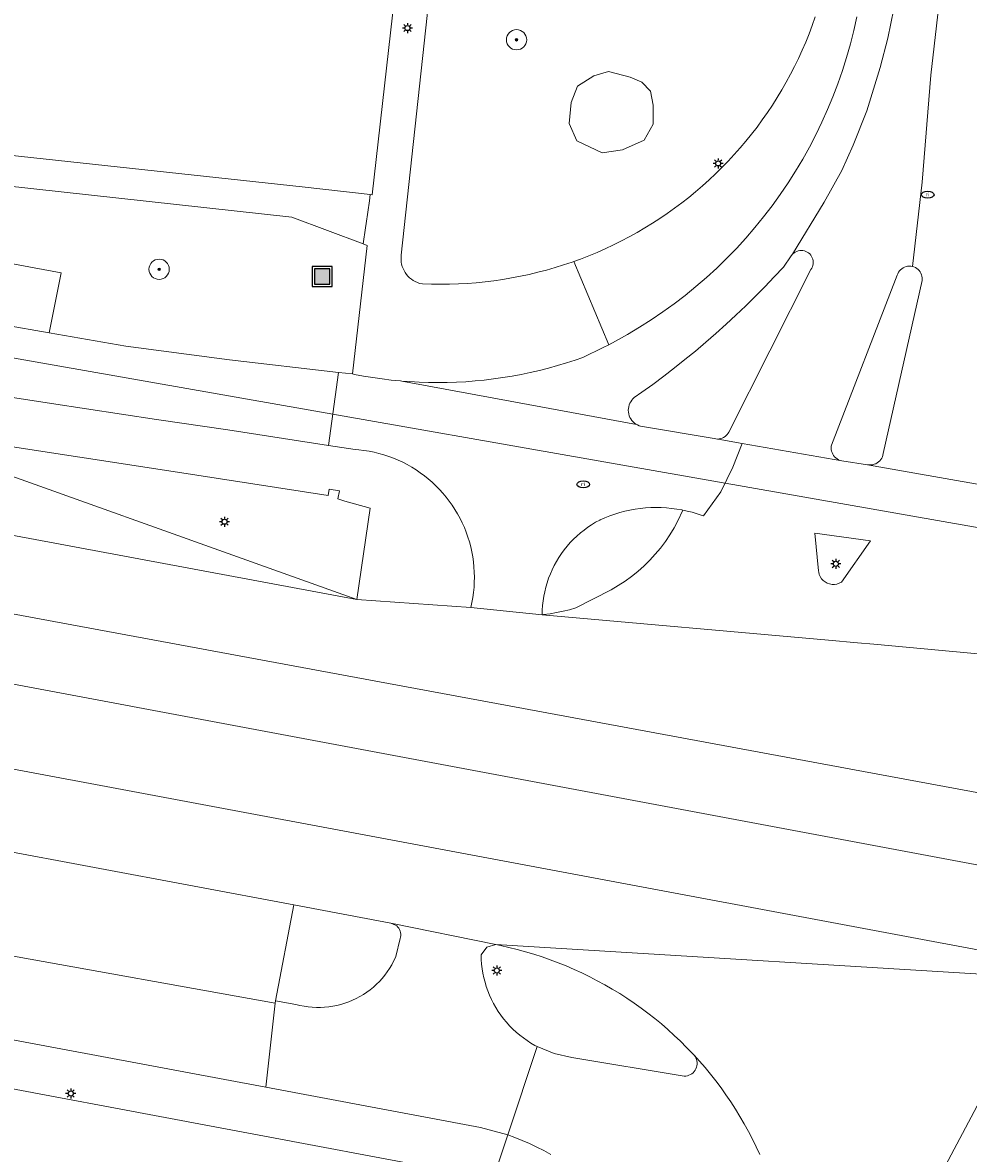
# Model space of a CAD drawing. Header units: metres. Extents: x 152610 to 160096, y 456114 to 462495.
# Tile 393 of 656: x 157683 to 157721, y 460400 to 460445. Entities that reach past the tile are written whole.
import ezdxf
from ezdxf.enums import TextEntityAlignment as Align

# ---------------------------------------------------------------- set-up
doc = ezdxf.new("R2010")
doc.units = ezdxf.units.M
doc.header["$LTSCALE"] = 0.5
doc.layers.get('0').update_dxf_attribs({"linetype": 'CONTINUOUS'})
for name, color, linetype, lineweight in [('B-PV-GR-BEPLANTING_CULTUUR_ROOS-GV', 251, 'CONTINUOUS', 18), ('B-PV-GR-BOOM-S', 251, 'CONTINUOUS', 25), ('B-PV-IE-MEUBILAIR-S', 251, 'CONTINUOUS', 25), ('B-PV-IE-MEUBILAIR_WEGMEUBILAIR_AFVALBAK-S', 251, 'CONTINUOUS', 25), ('B-PV-KW-KUNSTWERK_DUIKER-G', 251, 'CONTINUOUS', 18), ('B-PV-OG-TERREIN_BEGROEID-GV', 251, 'CONTINUOUS', 18), ('B-PV-VH-GESLOTENVERHARDING_ASFALT-GV', 251, 'CONTINUOUS', 18), ('B-PV-VH-OPENVERHARDING_BETONSTRAATSTEEN-GV', 251, 'CONTINUOUS', 18), ('B-PV-VH-OPENVERHARDING_TEGEL-GV', 251, 'CONTINUOUS', 18)]:
    doc.layers.add(name, color=color, linetype=linetype, lineweight=lineweight)
doc.styles.add('NLCS-ISO', font='NLCS-ISO.ttf')

# ---------------------------------------------------------------- blocks, each defined once
blk = doc.blocks.new('SIE-WEG_AFVALBAK-SO')
h = blk.add_hatch(color=256)
h.dxf.hatch_style = 1
h.paths.add_polyline_path([(-1.5, -1.5), (1.5, -1.5), (1.5, 1.5), (-1.5, 1.5)])
for points in [[(-2, -2), (2, -2), (2, 2), (-2, 2)], [(-1.5, -1.5), (1.5, -1.5), (1.5, 1.5), (-1.5, 1.5)]]:
    blk.add_lwpolyline(points, close=True)
blk = doc.blocks.new('SIE-MEUBILAIR_PAAL_LICHTMAST-SO')
for points in [[(-0.62, 0), (-1, 0)], [(-0.71, 0.71), (-0.44, 0.44)], [(0, 1), (0, 0.62)], [(0.44, 0.44), (0.71, 0.71)], [(1, 0), (0.62, 0)], [(-0.71, -0.71), (-0.44, -0.44)], [(0, -0.62), (0, -1)], [(0.44, -0.44), (0.71, -0.71)]]:
    blk.add_lwpolyline(points)
blk.add_circle((0, 0), 0.5)
blk = doc.blocks.new('SIE-MEUBILAIR_PUT_RIOOLPUT-SO')
blk.add_ellipse((0, 0), major_axis=(1.25, 0), ratio=0.54)
at = {"style": 'NLCS-ISO'}
blk.add_text('ri', height=0.75, dxfattribs=at).set_placement((-0.04, 0.07), align=Align.MIDDLE_CENTER)
blk = doc.blocks.new('SGR-BOOM_GBKN-SO')
at = {"linetype": 'ByBlock', "lineweight": 18}
h = blk.add_hatch(color=0, dxfattribs=at)
h.dxf.hatch_style = 1
edge = h.paths.add_edge_path()
edge.add_arc((0, 0), 0.25, 0, 360)
at = {"color": 0, "linetype": 'ByBlock', "lineweight": 18}
for radius in [2, 0.25]:
    blk.add_circle((0, 0), radius, dxfattribs=at)
at = {"color": 0, "linetype": 'ByBlock', "lineweight": 18, "style": 'NLCS-ISO'}
blk.add_attdef('SOORT', (2.5, 0), '', height=1.5, dxfattribs=at)

msp = doc.modelspace()

# ---------------------------------------------------------------- linework, layer by layer
at = {"layer": 'B-PV-GR-BEPLANTING_CULTUUR_ROOS-GV', "flags": 128}
msp.add_lwpolyline([(157707.249, 460442.998), (157706.393, 460443.219), (157705.813, 460443.053), (157705.177, 460442.639), (157704.928, 460442.003), (157704.845, 460441.174), (157705.149, 460440.483), (157706.144, 460440.014), (157706.945, 460440.124), (157707.802, 460440.511), (157708.161, 460441.147), (157708.161, 460441.893), (157708.051, 460442.445), (157707.719, 460442.804)], close=True, dxfattribs=at)
at = {"layer": 'B-PV-KW-KUNSTWERK_DUIKER-G', "flags": 128}
msp.add_lwpolyline([(157500, 460466.325), (157517.572, 460463.086), (157549.492, 460454.048), (157629.251, 460439.622), (157664.629, 460435.103), (157735.651, 460422.609), (157789.105, 460412.201), (157814.109, 460406.353), (157821.823, 460407.151), (157892.385, 460434.752)], dxfattribs=at)
at = {"layer": 'B-PV-OG-TERREIN_BEGROEID-GV', "flags": 128}
for points in [[(157689.885, 460457.803), (157684.211, 460458.362), (157682.314, 460442.333), (157682.218, 460441.52), (157650.093, 460444.876), (157649.977, 460443.795), (157650.149, 460443.489), (157650.53, 460443.395), (157694.287, 460438.66), (157696.979, 460438.358), (157697.061, 460438.349), (157699.15, 460456.883), (157695.184, 460457.28)], [(157707.249, 460442.998), (157707.719, 460442.804), (157708.051, 460442.445), (157708.161, 460441.893), (157708.161, 460441.147), (157707.802, 460440.511), (157706.945, 460440.124), (157706.144, 460440.014), (157705.149, 460440.483), (157704.845, 460441.174), (157704.928, 460442.003), (157705.177, 460442.639), (157705.813, 460443.053), (157706.393, 460443.219)], [(157681.97, 460428.509), (157678.155, 460429.094), (157678.09, 460428.911), (157696.45, 460422.35), (157696.979, 460425.962), (157695.976, 460426.239), (157695.705, 460426.33), (157695.763, 460426.639), (157695.36, 460426.71), (157695.317, 460426.46), (157689.02, 460427.434)], [(157703.775, 460421.742), (157703.828, 460421.749), (157704.088, 460421.785), (157704.346, 460421.83), (157704.603, 460421.883), (157704.859, 460421.943), (157705.112, 460422.011), (157706.508, 460422.734), (157706.785, 460422.896), (157707.053, 460423.071), (157707.312, 460423.259), (157707.562, 460423.46), (157707.801, 460423.673), (157708.029, 460423.898), (157708.246, 460424.134), (157708.451, 460424.38), (157708.643, 460424.636), (157708.822, 460424.902), (157708.987, 460425.176), (157709.139, 460425.458), (157709.34, 460425.88), (157709.301, 460425.888), (157709.097, 460425.923), (157708.891, 460425.95), (157708.685, 460425.969), (157708.479, 460425.981), (157708.272, 460425.984), (157708.065, 460425.979), (157707.858, 460425.966), (157707.652, 460425.945), (157707.447, 460425.916), (157707.243, 460425.88), (157707.041, 460425.835), (157706.841, 460425.783), (157706.642, 460425.723), (157706.447, 460425.656), (157706.254, 460425.58), (157706.064, 460425.498), (157706.048, 460425.49), (157705.887, 460425.401), (157705.73, 460425.305), (157705.577, 460425.202), (157705.429, 460425.093), (157705.285, 460424.977), (157705.147, 460424.856), (157705.014, 460424.728), (157704.887, 460424.595), (157704.765, 460424.456), (157704.65, 460424.312), (157704.541, 460424.164), (157704.439, 460424.01), (157704.343, 460423.853), (157704.255, 460423.691), (157704.173, 460423.526), (157704.099, 460423.358), (157704.032, 460423.186), (157703.973, 460423.012), (157703.921, 460422.835), (157703.877, 460422.656), (157703.841, 460422.475), (157703.812, 460422.293), (157703.792, 460422.11), (157703.78, 460421.926)], [(157693.959, 460410.275), (157674.256, 460413.964), (157673.595, 460410.661), (157677.339, 460409.501), (157682.518, 460408.312), (157693.223, 460406.387), (157693.241, 460406.481)], [(157671.605, 460400.308), (157671.942, 460401.829), (157697.247, 460397.144), (157696.902, 460395.557), (157682.176, 460398.44), (157681.968, 460397.413), (157682.204, 460397.37), (157704.748, 460393.579), (157704.994, 460393.538), (157705.576, 460397), (157705.373, 460397.274), (157701.765, 460399.201), (157701.075, 460399.57), (157680.594, 460403.422), (157677.906, 460403.978), (157675.43, 460404.655), (157662.246, 460408.644), (157661.381, 460402.069), (157671.583, 460400.192)], [(157702.131, 460408.66), (157701.945, 460408.698), (157701.584, 460408.595), (157701.365, 460408.29), (157701.37, 460408.109), (157701.384, 460407.927), (157701.405, 460407.747), (157701.435, 460407.568), (157701.472, 460407.39), (157701.517, 460407.214), (157701.569, 460407.04), (157701.63, 460406.869), (157701.697, 460406.701), (157701.773, 460406.535), (157701.855, 460406.373), (157701.944, 460406.215), (157702.041, 460406.061), (157702.143, 460405.912), (157702.253, 460405.767), (157702.369, 460405.627), (157702.49, 460405.492), (157702.618, 460405.363), (157702.751, 460405.239), (157702.889, 460405.122), (157703.033, 460405.01), (157703.181, 460404.906), (157703.334, 460404.807), (157703.491, 460404.716), (157703.582, 460404.667), (157704.244, 460404.393), (157704.943, 460404.237), (157709.389, 460403.494), (157709.453, 460403.499), (157709.515, 460403.511), (157709.576, 460403.531), (157709.634, 460403.558), (157709.688, 460403.593), (157709.737, 460403.634), (157709.78, 460403.681), (157709.818, 460403.733), (157709.848, 460403.789), (157709.872, 460403.848), (157709.887, 460403.91), (157709.895, 460403.973), (157709.895, 460404.037), (157709.887, 460404.101), (157709.871, 460404.163), (157709.848, 460404.222), (157709.817, 460404.278), (157709.78, 460404.33), (157709.736, 460404.377), (157709.719, 460404.392), (157709.484, 460404.637), (157709.242, 460404.877), (157708.996, 460405.111), (157708.744, 460405.34), (157708.486, 460405.562), (157708.224, 460405.778), (157707.956, 460405.988), (157707.684, 460406.192), (157707.407, 460406.389), (157707.125, 460406.58), (157706.839, 460406.763), (157706.548, 460406.94), (157706.254, 460407.111), (157705.955, 460407.274), (157705.653, 460407.43), (157705.348, 460407.579), (157705.038, 460407.721), (157704.726, 460407.856), (157704.411, 460407.983), (157704.092, 460408.102), (157703.771, 460408.214), (157703.448, 460408.319), (157703.122, 460408.416), (157702.793, 460408.505), (157702.463, 460408.587)]]:
    msp.add_lwpolyline(points, close=True, dxfattribs=at)
for points in [[(157699.537, 460448.254), (157698.207, 460435.968), (157698.206, 460435.96), (157698.198, 460435.87), (157698.198, 460435.78), (157698.206, 460435.691), (157698.222, 460435.602), (157698.246, 460435.516), (157698.277, 460435.432), (157698.316, 460435.351), (157698.362, 460435.274), (157698.414, 460435.201), (157698.473, 460435.133), (157698.538, 460435.071), (157698.607, 460435.014), (157698.682, 460434.964), (157698.761, 460434.921), (157698.843, 460434.885), (157698.925, 460434.841), (157699.053, 460434.834), (157699.406, 460434.821), (157699.759, 460434.816), (157700.112, 460434.819), (157700.465, 460434.83), (157700.818, 460434.848), (157701.17, 460434.875), (157701.522, 460434.91), (157701.872, 460434.953), (157702.222, 460435.003), (157702.57, 460435.062), (157702.917, 460435.128), (157703.262, 460435.203), (157703.606, 460435.285), (157703.947, 460435.375), (157704.286, 460435.472), (157704.624, 460435.577), (157704.958, 460435.69), (157705.026, 460435.715), (157705.29, 460435.811), (157705.619, 460435.938), (157705.946, 460436.074), (157706.269, 460436.216), (157706.588, 460436.366), (157706.905, 460436.523), (157707.217, 460436.688), (157707.526, 460436.859), (157707.831, 460437.037), (157708.132, 460437.222), (157708.428, 460437.414), (157708.72, 460437.613), (157709.008, 460437.818), (157709.291, 460438.029), (157709.568, 460438.247), (157709.841, 460438.472), (157710.109, 460438.702), (157710.372, 460438.938), (157710.629, 460439.18), (157710.88, 460439.428), (157711.126, 460439.682), (157711.366, 460439.941), (157711.6, 460440.205), (157711.828, 460440.475), (157712.05, 460440.75), (157712.266, 460441.029), (157712.475, 460441.314), (157712.677, 460441.603), (157712.874, 460441.897), (157713.063, 460442.195), (157713.245, 460442.497), (157713.421, 460442.803), (157713.59, 460443.114), (157713.751, 460443.428), (157713.906, 460443.745), (157714.053, 460444.066), (157714.193, 460444.39), (157714.326, 460444.718), (157714.451, 460445.048), (157714.569, 460445.381)], [(157666.708, 460438.608), (157684.766, 460435.262), (157684.289, 460432.891), (157687.317, 460432.366), (157691.42, 460431.823), (157695.728, 460431.328), (157696.277, 460431.265), (157696.862, 460436.346), (157696.703, 460436.405), (157693.878, 460437.462), (157652.728, 460441.991)]]:
    msp.add_lwpolyline(points, dxfattribs=at)
at = {"layer": 'B-PV-VH-GESLOTENVERHARDING_ASFALT-GV', "flags": 128}
for points in [[(157717.677, 460445.705), (157717.44, 460444.539), (157717.137, 460443.378), (157716.599, 460441.671), (157716.064, 460440.31), (157715.623, 460439.316), (157714.916, 460438.06), (157713.671, 460435.999), (157713.682, 460436.01), (157713.728, 460436.051), (157713.78, 460436.085), (157713.835, 460436.112), (157713.893, 460436.132), (157713.953, 460436.144), (157714.014, 460436.148), (157714.076, 460436.145), (157714.136, 460436.133), (157714.195, 460436.114), (157714.25, 460436.087), (157714.301, 460436.053), (157714.348, 460436.013), (157714.389, 460435.967), (157714.424, 460435.916), (157714.451, 460435.861), (157714.472, 460435.803), (157714.485, 460435.743), (157714.49, 460435.682), (157714.486, 460435.62), (157714.475, 460435.56), (157714.457, 460435.501), (157714.43, 460435.446), (157714.397, 460435.394), (157711.149, 460428.961), (157711.129, 460428.927), (157711.092, 460428.875), (157711.049, 460428.829), (157711.001, 460428.788), (157710.947, 460428.754), (157710.89, 460428.727), (157710.83, 460428.707), (157710.768, 460428.695), (157710.736, 460428.693), (157711.673, 460428.511), (157715.611, 460427.828), (157715.548, 460427.846), (157715.489, 460427.872), (157715.432, 460427.904), (157715.38, 460427.944), (157715.334, 460427.989), (157715.293, 460428.04), (157715.259, 460428.095), (157715.232, 460428.154), (157715.212, 460428.216), (157715.2, 460428.28), (157715.196, 460428.345), (157715.2, 460428.41), (157715.206, 460428.448), (157717.808, 460435.17), (157717.83, 460435.23), (157717.859, 460435.286), (157717.895, 460435.338), (157717.938, 460435.385), (157717.986, 460435.427), (157718.038, 460435.462), (157718.095, 460435.49), (157718.155, 460435.511), (157718.217, 460435.525), (157718.281, 460435.53), (157718.344, 460435.527), (157718.407, 460435.517), (157718.788, 460438.854), (157719.131, 460443.087), (157720.071, 460451.244)], [(157720.071, 460451.244), (157719.131, 460443.087), (157718.788, 460438.854), (157718.407, 460435.517), (157718.467, 460435.498), (157718.525, 460435.472), (157718.58, 460435.439), (157718.629, 460435.4), (157718.674, 460435.354), (157718.712, 460435.304), (157718.743, 460435.249), (157718.768, 460435.19), (157718.785, 460435.129), (157718.794, 460435.066), (157718.795, 460435.003), (157718.791, 460434.96), (157717.257, 460428.117), (157717.244, 460428.054), (157717.223, 460427.992), (157717.194, 460427.934), (157717.159, 460427.879), (157717.117, 460427.83), (157717.07, 460427.786), (157717.017, 460427.748), (157716.96, 460427.717), (157716.9, 460427.693), (157716.837, 460427.676), (157716.627, 460427.678), (157722.772, 460426.585)], [(157559.603, 460434.198), (157622.617, 460422.519), (157626.083, 460421.761), (157629.437, 460420.87), (157675.36, 460406.678), (157679.884, 460405.494), (157692.853, 460403.062), (157693.223, 460406.387), (157682.518, 460408.312), (157677.339, 460409.501), (157673.595, 460410.661), (157663.14, 460413.901), (157641.123, 460420.723), (157629.425, 460424.348), (157627.348, 460424.853), (157626.917, 460424.958), (157625.627, 460425.273), (157606.054, 460428.929), (157561.251, 460437.298)], [(157656.375, 460426.684), (157724.863, 460413.985), (157725.158, 460416.081), (157725.332, 460417.313), (157725.679, 460419.769), (157716.881, 460420.575), (157716.234, 460420.634), (157715.086, 460420.739), (157703.775, 460421.742), (157700.955, 460422.034), (157696.45, 460422.35), (157638.953, 460433.072)], [(157722.772, 460426.585), (157716.627, 460427.678), (157715.611, 460427.828), (157711.673, 460428.511), (157711.316, 460427.581), (157710.83, 460426.603), (157710.152, 460425.651), (157710.099, 460425.67), (157709.903, 460425.736), (157709.704, 460425.795), (157709.503, 460425.845), (157709.34, 460425.88), (157709.139, 460425.458), (157708.987, 460425.176), (157708.822, 460424.902), (157708.643, 460424.636), (157708.451, 460424.38), (157708.246, 460424.134), (157708.029, 460423.898), (157707.801, 460423.673), (157707.562, 460423.46), (157707.312, 460423.259), (157707.053, 460423.071), (157706.785, 460422.896), (157706.508, 460422.734), (157705.112, 460422.011), (157704.859, 460421.943), (157704.603, 460421.883), (157704.346, 460421.83), (157704.088, 460421.785), (157703.828, 460421.749), (157703.775, 460421.742), (157715.086, 460420.739), (157716.234, 460420.634), (157716.881, 460420.575), (157725.679, 460419.769)], [(157650.622, 460425.047), (157724.47, 460411.201), (157724.863, 460413.985), (157656.375, 460426.684)], [(157628.83, 460425.775), (157724.009, 460407.93), (157724.431, 460410.924), (157724.47, 460411.201), (157650.622, 460425.047)], [(157723.928, 460407.354), (157701.945, 460408.698), (157702.131, 460408.66), (157702.463, 460408.587), (157702.793, 460408.505), (157703.122, 460408.416), (157703.448, 460408.319), (157703.771, 460408.214), (157704.092, 460408.102), (157704.411, 460407.983), (157704.726, 460407.856), (157705.038, 460407.721), (157705.348, 460407.579), (157705.653, 460407.43), (157705.955, 460407.274), (157706.254, 460407.111), (157706.548, 460406.94), (157706.839, 460406.763), (157707.125, 460406.58), (157707.407, 460406.389), (157707.684, 460406.192), (157707.956, 460405.988), (157708.224, 460405.778), (157708.486, 460405.562), (157708.744, 460405.34), (157708.996, 460405.111), (157709.242, 460404.877), (157709.484, 460404.637), (157709.719, 460404.392), (157709.736, 460404.377), (157709.78, 460404.33), (157709.99, 460404.095), (157710.212, 460403.838), (157710.429, 460403.576), (157710.639, 460403.309), (157710.843, 460403.038), (157711.04, 460402.761), (157711.231, 460402.48), (157711.415, 460402.194), (157711.593, 460401.904), (157711.763, 460401.61), (157711.927, 460401.313), (157712.083, 460401.011), (157712.233, 460400.706), (157712.375, 460400.397)], [(157712.375, 460400.397), (157712.233, 460400.706), (157712.083, 460401.011), (157711.927, 460401.313), (157711.763, 460401.61), (157711.593, 460401.904), (157711.415, 460402.194), (157711.231, 460402.48), (157711.04, 460402.761), (157710.843, 460403.038), (157710.639, 460403.309), (157710.429, 460403.576), (157710.212, 460403.838), (157709.99, 460404.095), (157709.78, 460404.33), (157709.817, 460404.278), (157709.848, 460404.222), (157709.871, 460404.163), (157709.887, 460404.101), (157709.895, 460404.037), (157709.895, 460403.973), (157709.887, 460403.91), (157709.872, 460403.848), (157709.848, 460403.789), (157709.818, 460403.733), (157709.78, 460403.681), (157709.737, 460403.634), (157709.688, 460403.593), (157709.634, 460403.558), (157709.576, 460403.531), (157709.515, 460403.511), (157709.453, 460403.499), (157709.389, 460403.494), (157704.943, 460404.237), (157704.244, 460404.393), (157703.582, 460404.667), (157702.423, 460401.181), (157702.696, 460401.076), (157702.987, 460400.956), (157703.275, 460400.829), (157703.56, 460400.694), (157703.841, 460400.552), (157704.119, 460400.403)], [(157719.253, 460399.098), (157721.19, 460402.749)], [(157721.19, 460402.749), (157719.253, 460399.098)]]:
    msp.add_lwpolyline(points, dxfattribs=at)
for points in [[(157695.337, 460428.439), (157695.728, 460431.328), (157691.42, 460431.823), (157687.317, 460432.366), (157684.289, 460432.891), (157680.667, 460433.519), (157670.113, 460435.438), (157666.202, 460436.094), (157663.708, 460436.512), (157654.775, 460437.729), (157644.39, 460439.175), (157626.01, 460441.62), (157625.493, 460438.63), (157645.09, 460436.213), (157653.788, 460435.079), (157657.799, 460434.656), (157661.742, 460434.041), (157675.488, 460431.473), (157684.384, 460430.091), (157688.541, 460429.463), (157691.348, 460429.051)], [(157653.302, 460432.44), (157638.953, 460433.072), (157696.45, 460422.35), (157678.09, 460428.911), (157675.023, 460429.462), (157667.205, 460430.947), (157661.313, 460432.042)], [(157724.009, 460407.93), (157628.83, 460425.775), (157641.3, 460421.904), (157655.667, 460417.444), (157663.444, 460415.988), (157674.256, 460413.964), (157693.959, 460410.275), (157697.791, 460409.546), (157701.945, 460408.698), (157723.928, 460407.354)], [(157714.7, 460423.474), (157714.553, 460424.964), (157716.747, 460424.667), (157715.599, 460423.034), (157715.513, 460422.989), (157715.422, 460422.958), (157715.326, 460422.943), (157715.23, 460422.943), (157715.134, 460422.96), (157715.043, 460422.992), (157714.959, 460423.039), (157714.883, 460423.099), (157714.818, 460423.17), (157714.766, 460423.252), (157714.728, 460423.341), (157714.705, 460423.434)]]:
    msp.add_lwpolyline(points, close=True, dxfattribs=at)
at = {"layer": 'B-PV-VH-OPENVERHARDING_BETONSTRAATSTEEN-GV', "flags": 128}
for points in [[(157716.21, 460445.385), (157716.091, 460444.848), (157715.957, 460444.314), (157715.807, 460443.785), (157715.642, 460443.261), (157715.461, 460442.741), (157715.266, 460442.227), (157715.056, 460441.719), (157714.831, 460441.217), (157714.591, 460440.722), (157714.338, 460440.234), (157714.07, 460439.753), (157713.788, 460439.281), (157713.493, 460438.817), (157713.184, 460438.362), (157712.862, 460437.916), (157712.527, 460437.479), (157712.18, 460437.053), (157711.821, 460436.636), (157711.449, 460436.231), (157711.066, 460435.836), (157710.672, 460435.453), (157710.266, 460435.081), (157709.85, 460434.721), (157709.424, 460434.374), (157708.988, 460434.039), (157708.542, 460433.716), (157708.087, 460433.407), (157707.623, 460433.112), (157707.151, 460432.83), (157706.671, 460432.561), (157706.405, 460432.423), (157706.183, 460432.307), (157705.387, 460431.921), (157705.081, 460431.815), (157704.731, 460431.701), (157704.378, 460431.595), (157704.023, 460431.496), (157703.666, 460431.405), (157703.307, 460431.322), (157702.947, 460431.247), (157702.584, 460431.179), (157702.221, 460431.119), (157701.856, 460431.068), (157701.49, 460431.024), (157701.124, 460430.988), (157700.757, 460430.96), (157700.389, 460430.94), (157700.021, 460430.929), (157699.652, 460430.925), (157699.284, 460430.929), (157698.916, 460430.941), (157698.548, 460430.961), (157698.228, 460430.985), (157707.508, 460429.265), (157707.477, 460429.283), (157707.418, 460429.325), (157707.365, 460429.373), (157707.317, 460429.427), (157707.276, 460429.486), (157707.241, 460429.549), (157707.214, 460429.615), (157707.194, 460429.684), (157707.182, 460429.755), (157707.178, 460429.827), (157707.182, 460429.898), (157707.194, 460429.969), (157707.213, 460430.038), (157707.241, 460430.105), (157707.275, 460430.168), (157707.316, 460430.227), (157707.364, 460430.281), (157707.417, 460430.329), (157707.716, 460430.54), (157708.148, 460430.854), (157708.577, 460431.174), (157709, 460431.501), (157709.419, 460431.834), (157709.832, 460432.173), (157710.24, 460432.519), (157710.644, 460432.87), (157711.041, 460433.228), (157711.434, 460433.591), (157711.821, 460433.96), (157712.202, 460434.335), (157712.578, 460434.716), (157712.948, 460435.102), (157713.312, 460435.494), (157713.609, 460435.934), (157713.671, 460435.999), (157714.916, 460438.06), (157715.623, 460439.316), (157716.064, 460440.31), (157716.599, 460441.671), (157717.137, 460443.378), (157717.44, 460444.539), (157717.677, 460445.705)], [(157714.569, 460445.381), (157714.451, 460445.048), (157714.326, 460444.718), (157714.193, 460444.39), (157714.053, 460444.066), (157713.906, 460443.745), (157713.751, 460443.428), (157713.59, 460443.114), (157713.421, 460442.803), (157713.245, 460442.497), (157713.063, 460442.195), (157712.874, 460441.897), (157712.677, 460441.603), (157712.475, 460441.314), (157712.266, 460441.029), (157712.05, 460440.75), (157711.828, 460440.475), (157711.6, 460440.205), (157711.366, 460439.941), (157711.126, 460439.682), (157710.88, 460439.428), (157710.629, 460439.18), (157710.372, 460438.938), (157710.109, 460438.702), (157709.841, 460438.472), (157709.568, 460438.247), (157709.291, 460438.029), (157709.008, 460437.818), (157708.72, 460437.613), (157708.428, 460437.414), (157708.132, 460437.222), (157707.831, 460437.037), (157707.526, 460436.859), (157707.217, 460436.688), (157706.905, 460436.523), (157706.588, 460436.366), (157706.269, 460436.216), (157705.946, 460436.074), (157705.619, 460435.938), (157705.29, 460435.811), (157705.026, 460435.715), (157706.405, 460432.423), (157706.671, 460432.561), (157707.151, 460432.83), (157707.623, 460433.112), (157708.087, 460433.407), (157708.542, 460433.716), (157708.988, 460434.039), (157709.424, 460434.374), (157709.85, 460434.721), (157710.266, 460435.081), (157710.672, 460435.453), (157711.066, 460435.836), (157711.449, 460436.231), (157711.821, 460436.636), (157712.18, 460437.053), (157712.527, 460437.479), (157712.862, 460437.916), (157713.184, 460438.362), (157713.493, 460438.817), (157713.788, 460439.281), (157714.07, 460439.753), (157714.338, 460440.234), (157714.591, 460440.722), (157714.831, 460441.217), (157715.056, 460441.719), (157715.266, 460442.227), (157715.461, 460442.741), (157715.642, 460443.261), (157715.807, 460443.785), (157715.957, 460444.314), (157716.091, 460444.848), (157716.21, 460445.385)]]:
    msp.add_lwpolyline(points, dxfattribs=at)
for points in [[(157714.076, 460436.145), (157714.014, 460436.148), (157713.953, 460436.144), (157713.893, 460436.132), (157713.835, 460436.112), (157713.78, 460436.085), (157713.728, 460436.051), (157713.682, 460436.01), (157713.671, 460435.999), (157713.609, 460435.934), (157713.312, 460435.494), (157712.948, 460435.102), (157712.578, 460434.716), (157712.202, 460434.335), (157711.821, 460433.96), (157711.434, 460433.591), (157711.041, 460433.228), (157710.644, 460432.87), (157710.24, 460432.519), (157709.832, 460432.173), (157709.419, 460431.834), (157709, 460431.501), (157708.577, 460431.174), (157708.148, 460430.854), (157707.716, 460430.54), (157707.417, 460430.329), (157707.364, 460430.281), (157707.316, 460430.227), (157707.275, 460430.168), (157707.241, 460430.105), (157707.213, 460430.038), (157707.194, 460429.969), (157707.182, 460429.898), (157707.178, 460429.827), (157707.182, 460429.755), (157707.194, 460429.684), (157707.214, 460429.615), (157707.241, 460429.549), (157707.276, 460429.486), (157707.317, 460429.427), (157707.365, 460429.373), (157707.418, 460429.325), (157707.477, 460429.283), (157707.508, 460429.265), (157707.539, 460429.248), (157707.605, 460429.22), (157707.666, 460429.201), (157710.579, 460428.707), (157710.641, 460428.695), (157710.704, 460428.691), (157710.736, 460428.693), (157710.768, 460428.695), (157710.83, 460428.707), (157710.89, 460428.727), (157710.947, 460428.754), (157711.001, 460428.788), (157711.049, 460428.829), (157711.092, 460428.875), (157711.129, 460428.927), (157711.149, 460428.961), (157714.397, 460435.394), (157714.43, 460435.446), (157714.457, 460435.501), (157714.475, 460435.56), (157714.486, 460435.62), (157714.49, 460435.682), (157714.485, 460435.743), (157714.472, 460435.803), (157714.451, 460435.861), (157714.424, 460435.916), (157714.389, 460435.967), (157714.348, 460436.013), (157714.301, 460436.053), (157714.25, 460436.087), (157714.195, 460436.114), (157714.136, 460436.133)], [(157718.344, 460435.527), (157718.281, 460435.53), (157718.217, 460435.525), (157718.155, 460435.511), (157718.095, 460435.49), (157718.038, 460435.462), (157717.986, 460435.427), (157717.938, 460435.385), (157717.895, 460435.338), (157717.859, 460435.286), (157717.83, 460435.23), (157717.808, 460435.17), (157715.206, 460428.448), (157715.2, 460428.41), (157715.196, 460428.345), (157715.2, 460428.28), (157715.212, 460428.216), (157715.232, 460428.154), (157715.259, 460428.095), (157715.293, 460428.04), (157715.334, 460427.989), (157715.38, 460427.944), (157715.432, 460427.904), (157715.489, 460427.872), (157715.548, 460427.846), (157715.611, 460427.828), (157716.627, 460427.678), (157716.837, 460427.676), (157716.9, 460427.693), (157716.96, 460427.717), (157717.017, 460427.748), (157717.07, 460427.786), (157717.117, 460427.83), (157717.159, 460427.879), (157717.194, 460427.934), (157717.223, 460427.992), (157717.244, 460428.054), (157717.257, 460428.117), (157718.791, 460434.96), (157718.795, 460435.003), (157718.794, 460435.066), (157718.785, 460435.129), (157718.768, 460435.19), (157718.743, 460435.249), (157718.712, 460435.304), (157718.674, 460435.354), (157718.629, 460435.4), (157718.58, 460435.439), (157718.525, 460435.472), (157718.467, 460435.498), (157718.407, 460435.517)], [(157700.955, 460422.034), (157703.775, 460421.742), (157703.78, 460421.926), (157703.792, 460422.11), (157703.812, 460422.293), (157703.841, 460422.475), (157703.877, 460422.656), (157703.921, 460422.835), (157703.973, 460423.012), (157704.032, 460423.186), (157704.099, 460423.358), (157704.173, 460423.526), (157704.255, 460423.691), (157704.343, 460423.853), (157704.439, 460424.01), (157704.541, 460424.164), (157704.65, 460424.312), (157704.765, 460424.456), (157704.887, 460424.595), (157705.014, 460424.728), (157705.147, 460424.856), (157705.285, 460424.977), (157705.429, 460425.093), (157705.577, 460425.202), (157705.73, 460425.305), (157705.887, 460425.401), (157706.048, 460425.49), (157706.064, 460425.498), (157706.254, 460425.58), (157706.447, 460425.656), (157706.642, 460425.723), (157706.841, 460425.783), (157707.041, 460425.835), (157707.243, 460425.88), (157707.447, 460425.916), (157707.652, 460425.945), (157707.858, 460425.966), (157708.065, 460425.979), (157708.272, 460425.984), (157708.479, 460425.981), (157708.685, 460425.969), (157708.891, 460425.95), (157709.097, 460425.923), (157709.301, 460425.888), (157709.34, 460425.88), (157709.503, 460425.845), (157709.704, 460425.795), (157709.903, 460425.736), (157710.099, 460425.67), (157710.152, 460425.651), (157710.83, 460426.603), (157711.316, 460427.581), (157711.673, 460428.511), (157710.736, 460428.693), (157710.704, 460428.691), (157710.641, 460428.695), (157710.579, 460428.707), (157707.666, 460429.201), (157707.605, 460429.22), (157707.539, 460429.248), (157707.508, 460429.265), (157698.228, 460430.985), (157698.181, 460430.989), (157697.814, 460431.025), (157697.448, 460431.069), (157697.084, 460431.121), (157696.72, 460431.181), (157696.358, 460431.249), (157696.277, 460431.265), (157695.728, 460431.328), (157695.337, 460428.439), (157696.38, 460428.279), (157696.534, 460428.266), (157696.734, 460428.242), (157696.933, 460428.21), (157697.13, 460428.17), (157697.326, 460428.123), (157697.519, 460428.068), (157697.71, 460428.005), (157697.899, 460427.934), (157698.085, 460427.856), (157698.267, 460427.771), (157698.446, 460427.679), (157698.621, 460427.579), (157698.792, 460427.473), (157698.958, 460427.36), (157699.12, 460427.24), (157699.277, 460427.115), (157699.429, 460426.983), (157699.576, 460426.845), (157699.717, 460426.701), (157699.852, 460426.552), (157699.981, 460426.397), (157700.104, 460426.238), (157700.221, 460426.074), (157700.33, 460425.905), (157700.433, 460425.732), (157700.53, 460425.555), (157700.619, 460425.375), (157700.7, 460425.191), (157700.775, 460425.004), (157700.842, 460424.814), (157700.901, 460424.621), (157700.953, 460424.427), (157700.997, 460424.23), (157701.032, 460424.032), (157701.061, 460423.833), (157701.081, 460423.633), (157701.093, 460423.432), (157701.097, 460423.231), (157701.093, 460423.029), (157701.082, 460422.828), (157701.062, 460422.628), (157701.034, 460422.429), (157700.999, 460422.231)], [(157714.7, 460423.474), (157714.705, 460423.434), (157714.728, 460423.341), (157714.766, 460423.252), (157714.818, 460423.17), (157714.883, 460423.099), (157714.959, 460423.039), (157715.043, 460422.992), (157715.134, 460422.96), (157715.23, 460422.943), (157715.326, 460422.943), (157715.422, 460422.958), (157715.513, 460422.989), (157715.599, 460423.034), (157716.747, 460424.667), (157714.553, 460424.964)], [(157701.945, 460408.698), (157697.791, 460409.546), (157697.982, 460409.474), (157698.03, 460409.437), (157698.074, 460409.394), (157698.111, 460409.346), (157698.141, 460409.293), (157698.165, 460409.237), (157698.181, 460409.178), (157698.189, 460409.118), (157698.189, 460409.057), (157698.181, 460408.997), (157698.165, 460408.938), (157697.994, 460408.23), (157697.977, 460408.19), (157697.907, 460408.043), (157697.83, 460407.899), (157697.745, 460407.759), (157697.655, 460407.623), (157697.557, 460407.492), (157697.453, 460407.366), (157697.344, 460407.245), (157697.228, 460407.13), (157697.107, 460407.02), (157696.981, 460406.916), (157696.85, 460406.819), (157696.714, 460406.729), (157696.574, 460406.644), (157696.43, 460406.568), (157696.282, 460406.498), (157696.131, 460406.435), (157695.978, 460406.38), (157695.822, 460406.333), (157695.663, 460406.293), (157695.503, 460406.261), (157695.342, 460406.237), (157695.179, 460406.221), (157695.016, 460406.213), (157694.853, 460406.212), (157694.69, 460406.22), (157694.527, 460406.236), (157694.366, 460406.26), (157694.205, 460406.292), (157694.047, 460406.331), (157693.241, 460406.481), (157693.223, 460406.387), (157692.853, 460403.062), (157701.341, 460401.47), (157702.423, 460401.181), (157703.582, 460404.667), (157703.491, 460404.716), (157703.334, 460404.807), (157703.181, 460404.906), (157703.033, 460405.01), (157702.889, 460405.122), (157702.751, 460405.239), (157702.618, 460405.363), (157702.49, 460405.492), (157702.369, 460405.627), (157702.253, 460405.767), (157702.143, 460405.912), (157702.041, 460406.061), (157701.944, 460406.215), (157701.855, 460406.373), (157701.773, 460406.535), (157701.697, 460406.701), (157701.63, 460406.869), (157701.569, 460407.04), (157701.517, 460407.214), (157701.472, 460407.39), (157701.435, 460407.568), (157701.405, 460407.747), (157701.384, 460407.927), (157701.37, 460408.109), (157701.365, 460408.29), (157701.584, 460408.595)]]:
    msp.add_lwpolyline(points, close=True, dxfattribs=at)
at = {"layer": 'B-PV-VH-OPENVERHARDING_TEGEL-GV', "flags": 128}
for points in [[(157699.15, 460456.883), (157697.061, 460438.349), (157696.979, 460438.358), (157696.95, 460438.117), (157696.82, 460437.218), (157696.795, 460437.043), (157696.703, 460436.405), (157696.862, 460436.346), (157696.277, 460431.265), (157696.358, 460431.249), (157696.72, 460431.181), (157697.084, 460431.121), (157697.448, 460431.069), (157697.814, 460431.025), (157698.181, 460430.989), (157698.228, 460430.985), (157698.548, 460430.961), (157698.916, 460430.941), (157699.284, 460430.929), (157699.652, 460430.925), (157700.021, 460430.929), (157700.389, 460430.94), (157700.757, 460430.96), (157701.124, 460430.988), (157701.49, 460431.024), (157701.856, 460431.068), (157702.221, 460431.119), (157702.584, 460431.179), (157702.947, 460431.247), (157703.307, 460431.322), (157703.666, 460431.405), (157704.023, 460431.496), (157704.378, 460431.595), (157704.731, 460431.701), (157705.081, 460431.815), (157705.387, 460431.921), (157706.183, 460432.307), (157706.405, 460432.423), (157705.026, 460435.715), (157704.958, 460435.69), (157704.624, 460435.577), (157704.286, 460435.472), (157703.947, 460435.375), (157703.606, 460435.285), (157703.262, 460435.203), (157702.917, 460435.128), (157702.57, 460435.062), (157702.222, 460435.003), (157701.872, 460434.953), (157701.522, 460434.91), (157701.17, 460434.875), (157700.818, 460434.848), (157700.465, 460434.83), (157700.112, 460434.819), (157699.759, 460434.816), (157699.406, 460434.821), (157699.053, 460434.834), (157698.925, 460434.841), (157698.843, 460434.885), (157698.761, 460434.921), (157698.682, 460434.964), (157698.607, 460435.014), (157698.538, 460435.071), (157698.473, 460435.133), (157698.414, 460435.201), (157698.362, 460435.274), (157698.316, 460435.351), (157698.277, 460435.432), (157698.246, 460435.516), (157698.222, 460435.602), (157698.206, 460435.691), (157698.198, 460435.78), (157698.198, 460435.87), (157698.206, 460435.96), (157698.207, 460435.968), (157699.537, 460448.254)], [(157652.728, 460441.991), (157693.878, 460437.462), (157696.703, 460436.405), (157696.795, 460437.043), (157696.82, 460437.218), (157696.95, 460438.117), (157696.979, 460438.358), (157694.287, 460438.66), (157650.53, 460443.395)], [(157701.765, 460399.201), (157702.423, 460401.181), (157701.341, 460401.47), (157692.853, 460403.062), (157679.884, 460405.494), (157675.36, 460406.678), (157629.437, 460420.87), (157626.083, 460421.761), (157622.617, 460422.519), (157559.603, 460434.198)], [(157681.97, 460428.509), (157689.02, 460427.434), (157695.317, 460426.46), (157695.36, 460426.71), (157695.763, 460426.639), (157695.705, 460426.33), (157695.976, 460426.239), (157696.979, 460425.962), (157696.45, 460422.35), (157700.955, 460422.034), (157700.999, 460422.231), (157701.034, 460422.429), (157701.062, 460422.628), (157701.082, 460422.828), (157701.093, 460423.029), (157701.097, 460423.231), (157701.093, 460423.432), (157701.081, 460423.633), (157701.061, 460423.833), (157701.032, 460424.032), (157700.997, 460424.23), (157700.953, 460424.427), (157700.901, 460424.621), (157700.842, 460424.814), (157700.775, 460425.004), (157700.7, 460425.191), (157700.619, 460425.375), (157700.53, 460425.555), (157700.433, 460425.732), (157700.33, 460425.905), (157700.221, 460426.074), (157700.104, 460426.238), (157699.981, 460426.397), (157699.852, 460426.552), (157699.717, 460426.701), (157699.576, 460426.845), (157699.429, 460426.983), (157699.277, 460427.115), (157699.12, 460427.24), (157698.958, 460427.36), (157698.792, 460427.473), (157698.621, 460427.579), (157698.446, 460427.679), (157698.267, 460427.771), (157698.085, 460427.856), (157697.899, 460427.934), (157697.71, 460428.005), (157697.519, 460428.068), (157697.326, 460428.123), (157697.13, 460428.17), (157696.933, 460428.21), (157696.734, 460428.242), (157696.534, 460428.266), (157696.38, 460428.279), (157695.337, 460428.439), (157691.348, 460429.051), (157688.541, 460429.463), (157684.384, 460430.091), (157675.488, 460431.473)], [(157567.644, 460430.636), (157621.852, 460420.561), (157626.269, 460419.599), (157630.622, 460418.379), (157637.263, 460416.346), (157639.09, 460415.777), (157642.142, 460414.827), (157652.947, 460411.499), (157651.772, 460405.34), (157650.425, 460405.571), (157650.275, 460404.67), (157650.186, 460404.139), (157653.142, 460403.587), (157653.208, 460403.999), (157653.932, 460403.864), (157655.211, 460410.773), (157662.246, 460408.644), (157675.43, 460404.655), (157677.906, 460403.978), (157680.594, 460403.422), (157701.075, 460399.57)], [(157704.119, 460400.403), (157703.841, 460400.552), (157703.56, 460400.694), (157703.275, 460400.829), (157702.987, 460400.956), (157702.696, 460401.076), (157702.423, 460401.181), (157701.765, 460399.201)]]:
    msp.add_lwpolyline(points, dxfattribs=at)
for points in [[(157680.667, 460433.519), (157684.289, 460432.891), (157684.766, 460435.262), (157666.708, 460438.608), (157666.202, 460436.094), (157670.113, 460435.438)], [(157697.791, 460409.546), (157693.959, 460410.275), (157693.241, 460406.481), (157694.047, 460406.331), (157694.205, 460406.292), (157694.366, 460406.26), (157694.527, 460406.236), (157694.69, 460406.22), (157694.853, 460406.212), (157695.016, 460406.213), (157695.179, 460406.221), (157695.342, 460406.237), (157695.503, 460406.261), (157695.663, 460406.293), (157695.822, 460406.333), (157695.978, 460406.38), (157696.131, 460406.435), (157696.282, 460406.498), (157696.43, 460406.568), (157696.574, 460406.644), (157696.714, 460406.729), (157696.85, 460406.819), (157696.981, 460406.916), (157697.107, 460407.02), (157697.228, 460407.13), (157697.344, 460407.245), (157697.453, 460407.366), (157697.557, 460407.492), (157697.655, 460407.623), (157697.745, 460407.759), (157697.83, 460407.899), (157697.907, 460408.043), (157697.977, 460408.19), (157697.994, 460408.23), (157698.165, 460408.938), (157698.181, 460408.997), (157698.189, 460409.057), (157698.189, 460409.118), (157698.181, 460409.178), (157698.165, 460409.237), (157698.141, 460409.293), (157698.111, 460409.346), (157698.074, 460409.394), (157698.03, 460409.437), (157697.982, 460409.474)]]:
    msp.add_lwpolyline(points, close=True, dxfattribs=at)

# ---------------------------------------------------------------- block references
at = {"layer": 'B-PV-GR-BOOM-S', "xscale": 0.2, "yscale": 0.2, "zscale": 0.2}
for p in [(157702.763, 460444.481), (157688.637, 460435.404)]:
    msp.add_blockref('SGR-BOOM_GBKN-SO', p, dxfattribs=at)
at = {"layer": 'B-PV-IE-MEUBILAIR-S', "xscale": 0.2, "yscale": 0.2, "zscale": 0.2}
for name, p in [('SIE-MEUBILAIR_PAAL_LICHTMAST-SO', (157698.452, 460444.943)), ('SIE-MEUBILAIR_PAAL_LICHTMAST-SO', (157710.728, 460439.589)), ('SIE-MEUBILAIR_PUT_RIOOLPUT-SO', (157719.012, 460438.355)), ('SIE-MEUBILAIR_PUT_RIOOLPUT-SO', (157705.398, 460426.9)), ('SIE-MEUBILAIR_PAAL_LICHTMAST-SO', (157691.225, 460425.422)), ('SIE-MEUBILAIR_PAAL_LICHTMAST-SO', (157715.384, 460423.757)), ('SIE-MEUBILAIR_PAAL_LICHTMAST-SO', (157701.984, 460407.676)), ('SIE-MEUBILAIR_PAAL_LICHTMAST-SO', (157685.145, 460402.813))]:
    msp.add_blockref(name, p, dxfattribs=at)
at = {"layer": 'B-PV-IE-MEUBILAIR_WEGMEUBILAIR_AFVALBAK-S', "xscale": 0.2, "yscale": 0.2, "zscale": 0.2}
msp.add_blockref('SIE-WEG_AFVALBAK-SO', (157695.082, 460435.119), dxfattribs=at)

doc.saveas('drawing.dxf')
